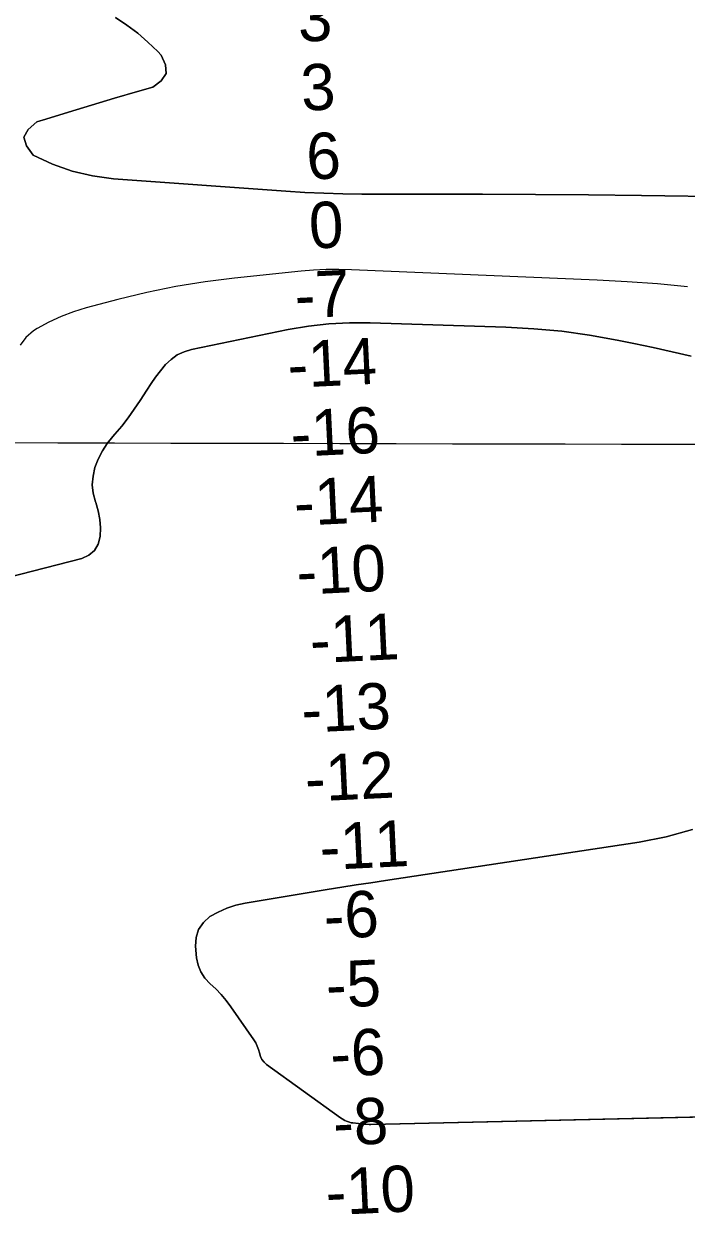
# Model space of a CAD drawing. Extents: x 3192986 to 3230865, y 867483 to 892886.
# Drawn here: x 3198376 to 3199336, y 877863 to 879588 of the extents above; entities that cross this region are included whole.
import ezdxf

# ---------------------------------------------------------------- set-up
doc = ezdxf.new("R2010")
doc.units = 0
for name, color, linetype in [('V-GRID-MAJR', 7, 'Continuous'), ('V-RIVR-RANG', 7, 'Continuous'), ('V-TOPO-DPTH', 7, 'Continuous'), ('V-TOPO-MINR', 7, 'Continuous')]:
    doc.layers.add(name, color=color, linetype=linetype)

msp = doc.modelspace()

# ---------------------------------------------------------------- linework, layer by layer
at = {"layer": 'V-GRID-MAJR'}
msp.add_spline([(3197200.8, 878983.5), (3202427.8, 878971.7), (3207654.8, 878960.7), (3212881.9, 878950.4), (3218108.9, 878940.9), (3223335.9, 878932.2), (3228562.9, 878924.2)], degree=3, dxfattribs=at)
at = {"layer": 'V-TOPO-DPTH'}
for points in [[(3198509.4, 879596.7), (3198525.7, 879585.7), (3198541.4, 879573.9), (3198556.2, 879561.1), (3198570.5, 879547.6), (3198575.4, 879542.5), (3198581.6, 879528.5), (3198582.5, 879515.9), (3198575.5, 879505.3), (3198563.3, 879496.1), (3198541.3, 879489.7), (3198507.9, 879479.8), (3198474.6, 879469.9), (3198441.3, 879459.9), (3198408.1, 879449.7), (3198395, 879445.7), (3198382.6, 879434.8), (3198376.5, 879423.3), (3198380.1, 879410.7), (3198390, 879397.5), (3198417.8, 879384.5), (3198446.3, 879374), (3198475.9, 879367.3), (3198506.3, 879363.1), (3198756.1, 879345.1), (3198783.6, 879343.4), (3198811.2, 879342.1), (3198838.8, 879341.4), (3198866.4, 879341.1), (3198964.6, 879341.1), (3199041.3, 879341), (3199118, 879340.6), (3199194.7, 879339.9), (3199271.4, 879339), (3199676, 879333.3)], [(3198509.4, 879596.7), (3198525.7, 879585.7), (3198541.4, 879573.9), (3198556.2, 879561.1), (3198570.5, 879547.6), (3198575.4, 879542.5), (3198581.6, 879528.5), (3198582.5, 879515.9), (3198575.5, 879505.3), (3198563.3, 879496.1), (3198541.3, 879489.7), (3198507.9, 879479.8), (3198474.6, 879469.9), (3198441.3, 879459.9), (3198408.1, 879449.7), (3198395, 879445.7), (3198382.6, 879434.8), (3198376.5, 879423.3), (3198380.1, 879410.7), (3198390, 879397.5), (3198417.8, 879384.5), (3198446.3, 879374), (3198475.9, 879367.3), (3198506.3, 879363.1), (3198756.1, 879345.1), (3198783.6, 879343.4), (3198811.2, 879342.1), (3198838.8, 879341.4), (3198866.4, 879341.1), (3198964.6, 879341.1), (3199041.3, 879341), (3199118, 879340.6), (3199194.7, 879339.9), (3199271.4, 879339), (3199676, 879333.3)], [(3199343.5, 879106), (3199315.9, 879112.6), (3199288.3, 879118.7), (3199260.6, 879124.6), (3199236.2, 879129.5), (3199196.2, 879136.6), (3199155.9, 879142.3), (3199115.5, 879146), (3199074.9, 879148.3), (3198878.4, 879154.7), (3198848.4, 879154.6), (3198818.5, 879153.2), (3198788.8, 879149.6), (3198759.3, 879144.6), (3198619.2, 879115.9), (3198608.6, 879112.6), (3198598.6, 879108), (3198589.8, 879101.6), (3198581.7, 879093.9), (3198574.3, 879085.1), (3198567.3, 879076), (3198560.7, 879066.7), (3198554.4, 879057.1), (3198545, 879042), (3198536.5, 879029.2), (3198527.7, 879016.7), (3198518.2, 879004.7), (3198508.3, 878993.1), (3198505.5, 878990), (3198497.4, 878979.7), (3198490.2, 878968.9), (3198484.3, 878957.2), (3198479.5, 878945.1), (3198479.4, 878945), (3198476.7, 878932.5), (3198475.6, 878920), (3198477, 878907.5), (3198480.1, 878895), (3198480.5, 878894.1), (3198484, 878882), (3198486.5, 878869.8), (3198487.3, 878857.3), (3198487.1, 878844.7), (3198483.9, 878833.8), (3198478.8, 878824.6), (3198470.5, 878817.9), (3198460.3, 878813), (3198226.5, 878753.4)], [(3198226.5, 878753.4), (3198460.3, 878813), (3198470.5, 878817.9), (3198478.8, 878824.6), (3198483.9, 878833.8), (3198487.1, 878844.7), (3198487.3, 878857.3), (3198486.5, 878869.8), (3198484, 878882), (3198480.5, 878894.1), (3198480.1, 878895), (3198477, 878907.5), (3198475.6, 878920), (3198476.7, 878932.5), (3198479.4, 878945), (3198479.5, 878945.1), (3198484.3, 878957.2), (3198490.2, 878968.9), (3198497.4, 878979.7), (3198505.5, 878990), (3198508.3, 878993.1), (3198518.2, 879004.7), (3198527.7, 879016.7), (3198536.5, 879029.2), (3198545, 879042), (3198554.4, 879057.1), (3198560.7, 879066.7), (3198567.3, 879076), (3198574.3, 879085.1), (3198581.7, 879093.9), (3198589.8, 879101.6), (3198598.6, 879108), (3198608.6, 879112.6), (3198619.2, 879115.9), (3198759.3, 879144.6), (3198788.8, 879149.6), (3198818.5, 879153.2), (3198848.4, 879154.6), (3198878.4, 879154.7), (3199074.9, 879148.3), (3199115.5, 879146), (3199155.9, 879142.3), (3199196.2, 879136.6), (3199236.2, 879129.5), (3199260.6, 879124.6), (3199288.3, 879118.7), (3199315.9, 879112.6), (3199343.5, 879106)], [(3199509.8, 878007.6), (3198879.3, 877993.2), (3198876.9, 877993.1), (3198872.1, 877993.4), (3198869.7, 877993.6), (3198853, 877995.4), (3198850.6, 877995.7), (3198848.3, 877996.3), (3198843.8, 877997.9), (3198841.7, 877999), (3198837.5, 878001.4), (3198835.5, 878002.8), (3198728.2, 878080.1), (3198724.5, 878083.5), (3198721.4, 878087.4), (3198719.2, 878091.8), (3198717.7, 878096.7), (3198716.4, 878101.8), (3198714.7, 878106.6), (3198712.4, 878111.3), (3198709.7, 878115.8), (3198676.4, 878163.5), (3198669.6, 878172.6), (3198662.3, 878181.3), (3198654.5, 878189.4), (3198646.2, 878197.1), (3198638.8, 878205.2), (3198632.8, 878214.1), (3198629.1, 878224), (3198626.8, 878234.7), (3198625.1, 878251.4), (3198626.1, 878264.2), (3198629.6, 878275.8), (3198636.6, 878285.6), (3198646.1, 878294.3), (3198658.2, 878300.9), (3198670.7, 878306.6), (3198683.8, 878310.7), (3198697.2, 878313.8), (3198815.9, 878333.3), (3198837.1, 878336.8), (3198858.2, 878340.2), (3198879.3, 878343.4), (3198900.5, 878346.7), (3199268.3, 878402), (3199307.3, 878410), (3199345.4, 878420.7)], [(3199345.4, 878420.7), (3199307.3, 878410), (3199268.3, 878402), (3198900.5, 878346.7), (3198879.3, 878343.4), (3198858.2, 878340.2), (3198837.1, 878336.8), (3198815.9, 878333.3), (3198697.2, 878313.8), (3198683.8, 878310.7), (3198670.7, 878306.6), (3198658.2, 878300.9), (3198646.1, 878294.3), (3198636.6, 878285.6), (3198629.6, 878275.8), (3198626.1, 878264.2), (3198625.1, 878251.4), (3198626.8, 878234.7), (3198629.1, 878224), (3198632.8, 878214.1), (3198638.8, 878205.2), (3198646.2, 878197.1), (3198654.5, 878189.4), (3198662.3, 878181.3), (3198669.6, 878172.6), (3198676.4, 878163.5), (3198709.7, 878115.8), (3198712.4, 878111.3), (3198714.7, 878106.6), (3198716.4, 878101.8), (3198717.7, 878096.7), (3198719.2, 878091.8), (3198721.4, 878087.4), (3198724.5, 878083.5), (3198728.2, 878080.1), (3198835.5, 878002.8), (3198837.5, 878001.4), (3198841.7, 877999), (3198843.8, 877997.9), (3198848.3, 877996.3), (3198850.6, 877995.7), (3198853, 877995.4), (3198869.7, 877993.6), (3198872.1, 877993.4), (3198876.9, 877993.1), (3198879.3, 877993.2), (3199578.4, 878009.2)]]:
    msp.add_lwpolyline(points, dxfattribs=at)
at = {"layer": 'V-TOPO-MINR'}
for points in [[(3199676, 879333.3), (3199271.4, 879339), (3199194.7, 879339.9), (3199118, 879340.6), (3199041.3, 879341), (3198964.6, 879341.1), (3198866.4, 879341.1), (3198838.8, 879341.4), (3198811.2, 879342.1), (3198783.6, 879343.4), (3198756.1, 879345.1), (3198506.3, 879363.1), (3198475.9, 879367.3), (3198446.3, 879374), (3198417.8, 879384.5), (3198390, 879397.5), (3198380.1, 879410.7), (3198376.5, 879423.3), (3198382.6, 879434.8), (3198395, 879445.7), (3198408.1, 879449.7), (3198441.3, 879459.9), (3198474.6, 879469.9), (3198507.9, 879479.8), (3198541.3, 879489.7), (3198563.3, 879496.1), (3198575.5, 879505.3), (3198582.5, 879515.9), (3198581.6, 879528.5), (3198575.4, 879542.5), (3198570.5, 879547.6), (3198556.2, 879561.1), (3198541.4, 879573.9), (3198525.7, 879585.7), (3198509.4, 879596.7)], [(3199338.1, 879206.8), (3199294.5, 879210.9), (3199250.8, 879214), (3199207.1, 879216.3), (3198851.1, 879231.3), (3198832.8, 879231.7), (3198814.6, 879231.6), (3198796.4, 879230.6), (3198778.2, 879229.2), (3198681.9, 879219.4), (3198639.1, 879214), (3198596.6, 879207.3), (3198554.5, 879198.5), (3198512.6, 879188.4), (3198466.9, 879176.1), (3198448.4, 879170.3), (3198430.3, 879163.6), (3198412.8, 879155.4), (3198395.8, 879146.2), (3198390.5, 879143.1), (3198379.3, 879133.3), (3198371.1, 879122.1)], [(3199343.5, 879106), (3199315.9, 879112.6), (3199288.3, 879118.7), (3199260.6, 879124.6), (3199236.2, 879129.5), (3199196.2, 879136.6), (3199155.9, 879142.3), (3199115.5, 879146), (3199074.9, 879148.3), (3198878.4, 879154.7), (3198848.4, 879154.6), (3198818.5, 879153.2), (3198788.8, 879149.6), (3198759.3, 879144.6), (3198619.2, 879115.9), (3198608.6, 879112.6), (3198598.6, 879108), (3198589.8, 879101.6), (3198581.7, 879093.9), (3198574.3, 879085.1), (3198567.3, 879076), (3198560.7, 879066.7), (3198554.4, 879057.1), (3198545, 879042), (3198536.5, 879029.2), (3198527.7, 879016.7), (3198518.2, 879004.7), (3198508.3, 878993.1), (3198505.5, 878990), (3198497.4, 878979.7), (3198490.2, 878968.9), (3198484.3, 878957.2), (3198479.5, 878945.1), (3198479.4, 878945), (3198476.7, 878932.5), (3198475.6, 878920), (3198477, 878907.5), (3198480.1, 878895), (3198480.5, 878894.1), (3198484, 878882), (3198486.5, 878869.8), (3198487.3, 878857.3), (3198487.1, 878844.7), (3198483.9, 878833.8), (3198478.8, 878824.6), (3198470.5, 878817.9), (3198460.3, 878813), (3198226.5, 878753.4)], [(3199578.4, 878009.2), (3198879.3, 877993.2), (3198876.9, 877993.1), (3198872.1, 877993.4), (3198869.7, 877993.6), (3198853, 877995.4), (3198850.6, 877995.7), (3198848.3, 877996.3), (3198843.8, 877997.9), (3198841.7, 877999), (3198837.5, 878001.4), (3198835.5, 878002.8), (3198728.2, 878080.1), (3198724.5, 878083.5), (3198721.4, 878087.4), (3198719.2, 878091.8), (3198717.7, 878096.7), (3198716.4, 878101.8), (3198714.7, 878106.6), (3198712.4, 878111.3), (3198709.7, 878115.8), (3198676.4, 878163.5), (3198669.6, 878172.6), (3198662.3, 878181.3), (3198654.5, 878189.4), (3198646.2, 878197.1), (3198638.8, 878205.2), (3198632.8, 878214.1), (3198629.1, 878224), (3198626.8, 878234.7), (3198625.1, 878251.4), (3198626.1, 878264.2), (3198629.6, 878275.8), (3198636.6, 878285.6), (3198646.1, 878294.3), (3198658.2, 878300.9), (3198670.7, 878306.6), (3198683.8, 878310.7), (3198697.2, 878313.8), (3198815.9, 878333.3), (3198837.1, 878336.8), (3198858.2, 878340.2), (3198879.3, 878343.4), (3198900.5, 878346.7), (3199268.3, 878402), (3199307.3, 878410), (3199345.4, 878420.7)]]:
    msp.add_lwpolyline(points, dxfattribs=at)

# ---------------------------------------------------------------- texts
at = {"layer": 'V-RIVR-RANG'}
for s, p in [('3', (3198774.7, 879561.4)), ('3', (3198779.4, 879461.5)), ('6', (3198787.3, 879361.8)), ('0', (3198791.2, 879261.8)), ('-7', (3198770.3, 879160.7)), ('-14', (3198760, 879060.1)), ('-16', (3198764.4, 878960.2)), ('-14', (3198769.3, 878860.3)), ('-10', (3198773, 878760.4)), ('-11', (3198792.4, 878661.2)), ('-13', (3198780, 878560.5)), ('-12', (3198785.2, 878460.6)), ('-11', (3198806.5, 878361.5)), ('-6', (3198812.5, 878261.7)), ('-5', (3198815.6, 878161.7)), ('-6', (3198821.9, 878061.9)), ('-8', (3198826.1, 877962)), ('-10', (3198815.2, 877861.4))]:
    msp.add_text(s, height=67, rotation=2.7557, dxfattribs=at).set_placement(p)

doc.saveas('drawing.dxf')
